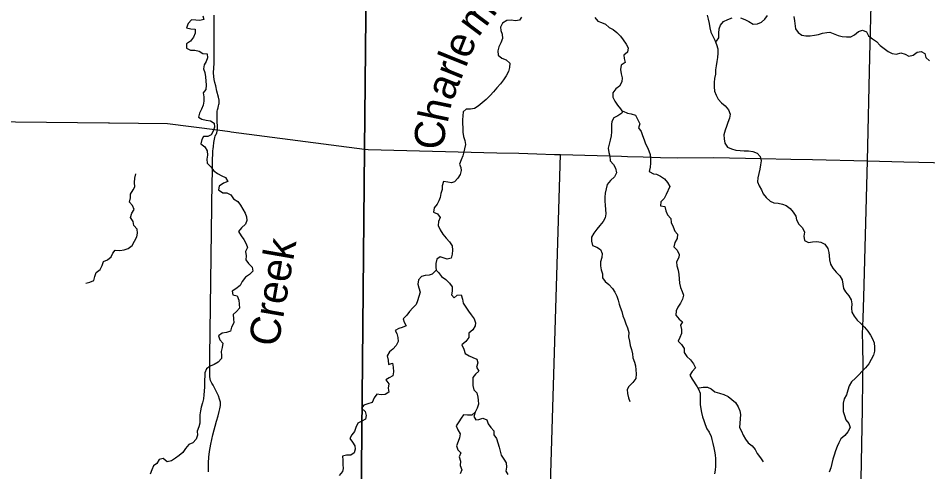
# Model space of a CAD drawing. Extents: x 1857828 to 2277390, y 930619 to 1324581.
# Drawn here: x 2026202 to 2041263, y 1124647 to 1132150 of the extents above; entities that cross this region are included whole.
import ezdxf

# ---------------------------------------------------------------- set-up
doc = ezdxf.new("R2010")
doc.units = 0
for name, color, linetype in [('GM_X_Minor_River', 7, 'Continuous'), ('GM_X_Minor_River_Text', 7, 'Continuous'), ('GM_X_State_Route', 7, 'Continuous'), ('GM_X_Township', 7, 'Continuous'), ('GM_X_Township_Road', 7, 'Continuous')]:
    doc.layers.add(name, color=color, linetype=linetype)

msp = doc.modelspace()

# ---------------------------------------------------------------- linework, layer by layer
at = {"layer": 'GM_X_Minor_River'}
for points in [[(2029260, 1132192), (2029274, 1132127), (2029209, 1132111), (2029143, 1132119), (2029071, 1132123), (2029017, 1132061), (2028990, 1131991), (2029059, 1131977), (2029131, 1131969), (2029133, 1131900), (2029107, 1131834), (2029053, 1131772), (2028987, 1131724), (2028991, 1131655), (2029057, 1131623), (2029129, 1131619), (2029198, 1131607), (2029260, 1131569), (2029332, 1131561), (2029336, 1131497), (2029314, 1131435), (2029280, 1131377), (2029272, 1131312), (2029292, 1131250), (2029304, 1131182), (2029317, 1131045), (2029311, 1130973), (2029264, 1130913), (2029275, 1130849), (2029277, 1130776), (2029267, 1130714), (2029236, 1130648), (2029204, 1130577), (2029188, 1130515), (2029243, 1130479), (2029315, 1130465), (2029387, 1130453), (2029448, 1130413), (2029450, 1130347), (2029432, 1130282), (2029395, 1130220), (2029341, 1130194), (2029269, 1130192)], [(2034533, 1132167), (2034503, 1132117), (2034434, 1132105), (2034366, 1132119), (2034294, 1132113), (2034223, 1132069), (2034189, 1132001), (2034193, 1131948), (2034215, 1131884), (2034223, 1131814), (2034191, 1131744), (2034161, 1131675), (2034143, 1131611), (2034149, 1131541), (2034212, 1131487), (2034280, 1131461), (2034342, 1131406), (2034336, 1131334), (2034320, 1131266), (2034284, 1131198), (2034236, 1131129), (2034186, 1131065), (2034125, 1130999), (2034071, 1130934), (2034015, 1130872), (2033949, 1130808), (2033886, 1130752), (2033820, 1130697), (2033758, 1130659), (2033689, 1130647), (2033621, 1130643), (2033569, 1130603), (2033563, 1130534), (2033557, 1130470), (2033557, 1130406), (2033565, 1130336), (2033565, 1130267), (2033573, 1130195), (2033599, 1130129), (2033609, 1130059), (2033591, 1129992), (2033581, 1129940), (2033565, 1129876), (2033537, 1129808), (2033511, 1129735), (2033531, 1129683), (2033539, 1129633), (2033519, 1129565), (2033483, 1129502), (2033427, 1129442), (2033376, 1129426), (2033314, 1129440), (2033246, 1129448), (2033222, 1129378), (2033222, 1129314), (2033200, 1129249), (2033188, 1129187), (2033167, 1129127), (2033137, 1129075), (2033087, 1129012), (2033081, 1128944), (2033145, 1128912), (2033188, 1128854), (2033162, 1128790), (2033156, 1128721), (2033186, 1128649), (2033234, 1128579), (2033290, 1128513), (2033345, 1128450), (2033385, 1128386), (2033393, 1128312), (2033385, 1128248)], [(2035751, 1132162), (2035799, 1132102), (2035862, 1132078), (2035926, 1132052), (2035986, 1131996), (2036055, 1131964), (2036115, 1131916), (2036173, 1131855), (2036220, 1131791), (2036266, 1131721), (2036300, 1131659), (2036290, 1131589), (2036232, 1131538), (2036234, 1131484), (2036250, 1131418), (2036184, 1131372), (2036174, 1131303), (2036188, 1131231), (2036200, 1131165), (2036198, 1131097), (2036158, 1131028), (2036096, 1130982), (2036045, 1130918), (2036045, 1130845), (2036078, 1130777), (2036124, 1130713), (2036174, 1130651), (2036205, 1130603)], [(2037610, 1132202), (2037626, 1132134), (2037641, 1132060), (2037652, 1131993), (2037668, 1131921), (2037703, 1131851), (2037738, 1131787), (2037766, 1131715), (2037785, 1131643), (2037787, 1131570), (2037778, 1131502), (2037768, 1131436), (2037757, 1131363), (2037747, 1131295), (2037748, 1131225), (2037730, 1131152), (2037727, 1131086), (2037725, 1131014), (2037732, 1130941), (2037759, 1130875), (2037791, 1130813), (2037846, 1130753), (2037907, 1130703), (2037963, 1130637), (2037988, 1130565), (2037981, 1130497), (2037951, 1130426), (2037929, 1130358), (2037908, 1130296), (2037888, 1130223), (2037891, 1130155), (2037901, 1130083), (2037948, 1130019), (2038015, 1129989), (2038085, 1129967), (2038157, 1129960), (2038224, 1129954), (2038292, 1129955), (2038364, 1129947), (2038435, 1129918), (2038486, 1129860), (2038504, 1129791), (2038495, 1129725), (2038483, 1129653), (2038464, 1129580), (2038448, 1129512), (2038443, 1129446), (2038471, 1129379), (2038508, 1129311), (2038534, 1129245), (2038589, 1129183), (2038650, 1129126), (2038712, 1129094), (2038785, 1129092), (2038857, 1129075), (2038920, 1129051), (2038986, 1129003), (2039033, 1128941), (2039078, 1128877), (2039088, 1128813), (2039125, 1128745), (2039190, 1128685), (2039222, 1128613), (2039211, 1128547), (2039221, 1128475), (2039288, 1128439), (2039356, 1128451), (2039424, 1128454), (2039493, 1128448), (2039557, 1128415), (2039606, 1128343), (2039623, 1128275), (2039627, 1128224), (2039636, 1128152), (2039650, 1128084), (2039691, 1128014), (2039746, 1127952), (2039806, 1127890), (2039847, 1127824), (2039864, 1127680), (2039899, 1127622), (2039955, 1127558), (2039994, 1127490), (2040007, 1127425), (2039997, 1127353), (2040006, 1127285), (2040044, 1127219), (2040093, 1127157), (2040156, 1127101), (2040214, 1127041), (2040271, 1126971), (2040316, 1126907)], [(2037753, 1131748), (2037766, 1131769), (2037802, 1131828), (2037801, 1131900), (2037806, 1131972), (2037830, 1132035), (2037882, 1132093), (2037952, 1132130), (2038022, 1132155)], [(2038163, 1132156), (2038231, 1132130), (2038302, 1132094), (2038372, 1132054), (2038445, 1132057), (2038507, 1132084), (2038566, 1132134), (2038610, 1132197)], [(2039046, 1132180), (2039053, 1132109), (2039070, 1131973), (2039114, 1131911), (2039179, 1131871), (2039245, 1131856), (2039316, 1131856), (2039384, 1131867), (2039452, 1131881), (2039520, 1131900), (2039592, 1131916), (2039643, 1131917), (2039776, 1131865), (2039844, 1131848), (2039918, 1131840), (2039987, 1131843), (2040051, 1131875), (2040117, 1131928), (2040183, 1131952), (2040249, 1131923), (2040278, 1131859), (2040349, 1131809), (2040415, 1131763), (2040476, 1131701), (2040539, 1131648), (2040605, 1131600), (2040672, 1131566), (2040744, 1131555), (2040816, 1131575), (2040887, 1131554), (2040949, 1131524), (2041021, 1131538), (2041085, 1131589), (2041150, 1131600), (2041214, 1131568), (2041231, 1131500), (2041289, 1131444)], [(2036205, 1130603), (2036194, 1130579), (2036128, 1130534), (2036064, 1130504), (2036029, 1130440), (2036025, 1130390), (2036028, 1130321), (2036024, 1130271), (2036018, 1130205), (2036006, 1130133), (2035985, 1130066), (2035971, 1129998), (2035984, 1129930), (2035998, 1129866), (2036006, 1129793), (2036058, 1129729), (2036092, 1129667), (2036106, 1129595), (2036076, 1129526), (2036010, 1129468), (2035956, 1129402), (2035936, 1129330), (2035922, 1129257), (2035914, 1129191), (2035916, 1129121), (2035920, 1129055), (2035928, 1128986), (2035930, 1128914), (2035918, 1128850), (2035890, 1128786), (2035831, 1128721), (2035783, 1128659), (2035731, 1128597), (2035697, 1128526), (2035693, 1128460), (2035713, 1128392), (2035781, 1128364), (2035842, 1128326), (2035872, 1128257), (2035866, 1128193), (2035846, 1128121), (2035844, 1128053), (2035854, 1127988), (2035876, 1127924), (2035878, 1127856), (2035922, 1127794), (2035983, 1127746), (2036043, 1127679), (2036083, 1127619), (2036111, 1127553), (2036136, 1127487), (2036152, 1127420), (2036170, 1127370), (2036194, 1127296), (2036214, 1127228), (2036242, 1127162), (2036264, 1127095), (2036291, 1127027), (2036313, 1126953), (2036307, 1126881), (2036321, 1126806), (2036337, 1126736), (2036357, 1126670), (2036373, 1126598), (2036381, 1126531), (2036404, 1126459), (2036422, 1126399), (2036428, 1126335), (2036432, 1126266), (2036426, 1126192), (2036376, 1126126), (2036315, 1126059), (2036287, 1126009), (2036289, 1125941), (2036305, 1125873), (2036330, 1125810)], [(2036205, 1130603), (2036220, 1130613), (2036289, 1130579), (2036353, 1130569), (2036421, 1130545), (2036462, 1130470), (2036492, 1130404), (2036472, 1130336), (2036514, 1130278), (2036538, 1130209), (2036564, 1130139), (2036587, 1130071), (2036623, 1130009), (2036643, 1129959), (2036665, 1129894), (2036673, 1129826), (2036673, 1129754), (2036665, 1129688), (2036647, 1129615), (2036719, 1129575), (2036770, 1129573), (2036838, 1129539), (2036904, 1129493), (2036953, 1129435), (2036991, 1129365), (2036931, 1129236), (2036897, 1129170), (2036840, 1129111), (2036838, 1129049), (2036909, 1129033), (2036923, 1128963), (2036955, 1128899), (2037007, 1128837), (2037015, 1128772), (2037044, 1128698), (2037072, 1128630), (2037120, 1128580), (2037110, 1128507), (2037072, 1128441), (2037060, 1128369), (2037112, 1128313), (2037144, 1128240), (2037138, 1128190), (2037104, 1128122), (2037108, 1128052), (2037128, 1127983), (2037143, 1127911), (2037147, 1127841), (2037149, 1127769), (2037167, 1127696), (2037195, 1127632), (2037219, 1127568), (2037203, 1127502), (2037167, 1127437), (2037121, 1127371), (2037097, 1127307), (2037091, 1127238), (2037145, 1127174), (2037201, 1127130), (2037167, 1127070), (2037185, 1127002), (2037185, 1126937), (2037155, 1126871), (2037129, 1126809), (2037187, 1126751), (2037226, 1126684), (2037228, 1126620), (2037274, 1126556), (2037336, 1126500), (2037385, 1126434), (2037417, 1126367), (2037361, 1126305), (2037322, 1126243), (2037359, 1126179), (2037443, 1126055)], [(2029269, 1130192), (2029245, 1130142), (2029227, 1130074), (2029291, 1130021), (2029329, 1129959), (2029335, 1129887), (2029323, 1129819), (2029329, 1129750), (2029392, 1129690), (2029442, 1129628), (2029504, 1129582), (2029571, 1129544), (2029635, 1129514), (2029673, 1129449), (2029601, 1129423), (2029531, 1129373), (2029517, 1129311), (2029589, 1129263), (2029657, 1129259), (2029720, 1129229), (2029768, 1129162), (2029836, 1129120), (2029883, 1129056), (2029921, 1128992), (2029961, 1128926), (2029981, 1128865), (2029985, 1128805), (2029963, 1128741), (2029901, 1128685), (2029849, 1128620), (2029893, 1128550), (2029939, 1128488), (2029975, 1128420), (2029996, 1128358), (2029967, 1128291), (2029976, 1128219), (2029970, 1128151), (2030014, 1128093), (2030076, 1128030), (2030086, 1127966), (2030030, 1127912), (2029966, 1127864), (2029913, 1127793), (2029875, 1127731), (2029807, 1127675), (2029745, 1127633), (2029757, 1127576), (2029825, 1127560), (2029857, 1127488), (2029859, 1127420), (2029867, 1127352), (2029819, 1127299), (2029763, 1127247), (2029769, 1127177), (2029771, 1127109), (2029735, 1127038), (2029717, 1126972), (2029649, 1126950), (2029580, 1126942), (2029520, 1126896), (2029538, 1126831), (2029590, 1126773), (2029578, 1126705), (2029562, 1126637), (2029566, 1126572), (2029566, 1126522), (2029514, 1126462), (2029444, 1126422), (2029381, 1126394), (2029319, 1126353), (2029293, 1126285), (2029291, 1126233), (2029287, 1126165), (2029285, 1126114), (2029287, 1126050), (2029283, 1125982), (2029277, 1125922), (2029269, 1125855), (2029251, 1125787), (2029233, 1125715), (2029219, 1125653), (2029207, 1125590), (2029207, 1125520), (2029211, 1125452), (2029195, 1125390), (2029163, 1125321), (2029171, 1125253), (2029149, 1125187), (2029093, 1125127), (2029026, 1125096), (2028974, 1125034), (2028930, 1124966), (2028868, 1124916), (2028805, 1124871), (2028741, 1124829), (2028669, 1124813), (2028602, 1124867), (2028536, 1124849), (2028500, 1124787), (2028444, 1124745), (2028413, 1124680)], [(2027322, 1127765), (2027388, 1127783), (2027457, 1127814), (2027473, 1127876), (2027493, 1127944), (2027559, 1127992), (2027595, 1128061), (2027613, 1128127), (2027678, 1128155), (2027742, 1128201), (2027768, 1128264), (2027810, 1128314), (2027883, 1128310), (2027955, 1128318), (2028023, 1128342), (2028088, 1128390), (2028128, 1128461), (2028164, 1128533), (2028180, 1128597), (2028172, 1128661), (2028118, 1128722), (2028108, 1128788), (2028063, 1128854), (2028085, 1128924), (2028124, 1128985), (2028097, 1129053), (2028047, 1129107), (2028063, 1129177), (2028059, 1129239), (2028105, 1129312), (2028131, 1129362), (2028127, 1129432), (2028131, 1129505), (2028147, 1129575)], [(2033385, 1128248), (2033369, 1128179), (2033303, 1128165), (2033238, 1128189), (2033188, 1128205), (2033132, 1128165), (2033118, 1128095), (2033116, 1128031), (2033120, 1127980)], [(2033120, 1127980), (2033114, 1127969), (2033058, 1127916), (2033007, 1127898), (2032943, 1127894), (2032877, 1127880), (2032832, 1127820), (2032820, 1127753), (2032835, 1127689), (2032859, 1127617), (2032835, 1127547), (2032813, 1127476), (2032792, 1127412), (2032738, 1127360), (2032680, 1127301), (2032636, 1127237), (2032575, 1127179), (2032592, 1127123), (2032624, 1127063), (2032559, 1127034), (2032507, 1127018), (2032443, 1126984), (2032471, 1126932), (2032489, 1126866), (2032491, 1126801), (2032459, 1126735), (2032407, 1126675), (2032347, 1126629), (2032310, 1126564), (2032327, 1126496), (2032335, 1126424), (2032397, 1126444), (2032413, 1126376), (2032415, 1126303), (2032403, 1126235), (2032343, 1126203), (2032291, 1126169), (2032337, 1126101), (2032327, 1126032), (2032341, 1125966), (2032277, 1125924), (2032210, 1125918), (2032140, 1125930), (2032094, 1125868), (2032064, 1125793), (2031991, 1125769), (2031925, 1125749), (2031885, 1125699), (2031945, 1125645), (2031961, 1125580), (2031953, 1125516), (2031893, 1125482), (2031827, 1125450), (2031794, 1125378), (2031772, 1125313), (2031724, 1125261), (2031692, 1125199), (2031736, 1125139), (2031773, 1125074), (2031779, 1125024), (2031767, 1124962), (2031708, 1124920), (2031636, 1124920), (2031574, 1124904), (2031576, 1124837), (2031576, 1124767), (2031582, 1124703), (2031572, 1124653), (2031515, 1124588)], [(2033120, 1127981), (2033162, 1127944), (2033212, 1127878), (2033281, 1127830), (2033345, 1127770), (2033389, 1127708), (2033387, 1127635), (2033379, 1127573), (2033420, 1127523), (2033472, 1127567), (2033536, 1127573), (2033558, 1127505), (2033570, 1127435), (2033611, 1127370), (2033655, 1127306), (2033703, 1127242), (2033750, 1127178), (2033772, 1127110), (2033768, 1127059), (2033728, 1126993), (2033663, 1126939), (2033663, 1126867), (2033613, 1126802), (2033547, 1126746), (2033581, 1126674), (2033601, 1126604), (2033667, 1126567), (2033732, 1126535), (2033798, 1126511), (2033812, 1126447), (2033790, 1126379), (2033828, 1126311), (2033776, 1126264), (2033732, 1126208), (2033730, 1126140), (2033728, 1126076), (2033746, 1126005), (2033798, 1125953), (2033813, 1125883), (2033819, 1125833), (2033823, 1125764), (2033801, 1125698), (2033770, 1125632)], [(2040316, 1126907), (2040349, 1126847), (2040373, 1126781), (2040378, 1126711), (2040382, 1126643), (2040361, 1126574), (2040327, 1126502), (2040287, 1126433), (2040230, 1126368), (2040178, 1126310), (2040122, 1126249), (2040064, 1126196), (2040001, 1126134), (2039961, 1126067), (2039937, 1125995), (2039918, 1125922), (2039880, 1125854), (2039863, 1125783), (2039863, 1125715), (2039862, 1125647), (2039884, 1125579), (2039907, 1125508), (2039954, 1125444), (2039978, 1125378), (2039937, 1125310), (2039889, 1125247), (2039821, 1125194), (2039787, 1125126), (2039760, 1125065), (2039734, 1124995), (2039713, 1124924), (2039691, 1124856), (2039671, 1124784), (2039656, 1124711), (2039630, 1124643)], [(2037443, 1126055), (2037467, 1126016), (2037495, 1125948), (2037496, 1125896), (2037494, 1125827), (2037495, 1125763), (2037505, 1125691), (2037516, 1125626), (2037534, 1125556), (2037553, 1125496), (2037574, 1125428), (2037606, 1125360), (2037643, 1125300), (2037676, 1125230), (2037688, 1125180), (2037703, 1125114), (2037717, 1125041), (2037730, 1124991), (2037742, 1124927), (2037749, 1124863), (2037750, 1124742), (2037742, 1124676), (2037733, 1124616)], [(2037458, 1126031), (2037477, 1126036), (2037545, 1126049), (2037613, 1126047), (2037674, 1126017), (2037738, 1125970), (2037811, 1125946), (2037883, 1125924), (2037956, 1125891), (2038018, 1125845), (2038077, 1125791), (2038120, 1125723), (2038152, 1125655), (2038163, 1125595), (2038157, 1125524), (2038148, 1125454), (2038144, 1125382), (2038177, 1125318), (2038208, 1125252), (2038246, 1125188), (2038289, 1125126), (2038354, 1125074), (2038402, 1125014), (2038439, 1124950), (2038490, 1124880), (2038536, 1124814)], [(2033770, 1125632), (2033712, 1125582), (2033640, 1125584), (2033573, 1125588), (2033539, 1125533), (2033497, 1125471), (2033453, 1125405), (2033481, 1125343), (2033521, 1125276), (2033507, 1125210), (2033489, 1125146), (2033461, 1125076), (2033479, 1125011), (2033532, 1124961), (2033501, 1124895), (2033528, 1124823), (2033522, 1124750), (2033546, 1124682), (2033520, 1124616)], [(2033770, 1125632), (2033746, 1125560), (2033779, 1125509), (2033829, 1125512), (2033895, 1125532), (2033964, 1125506), (2033984, 1125439), (2034028, 1125379), (2034078, 1125327), (2034078, 1125259), (2034121, 1125197), (2034143, 1125126), (2034167, 1125056), (2034199, 1124920), (2034241, 1124857), (2034284, 1124793), (2034288, 1124725), (2034278, 1124657), (2034308, 1124600)], [(2028413, 1124680), (2028385, 1124610)]]:
    msp.add_lwpolyline(points, dxfattribs=at)
at = {"layer": 'GM_X_State_Route'}
for points in [[(2022567, 1130472), (2027695, 1130419)], [(2027695, 1130419), (2027712, 1130419), (2028674, 1130409), (2029500, 1130301), (2029708, 1130274)], [(2029708, 1130274), (2029729, 1130271), (2031936, 1129983), (2031995, 1129976), (2034126, 1129925), (2034493, 1129915), (2034788, 1129906), (2035079, 1129898)], [(2035079, 1129898), (2035183, 1129896), (2035789, 1129878), (2035994, 1129872), (2036189, 1129866)], [(2036189, 1129866), (2036290, 1129863), (2036547, 1129855), (2036838, 1129846), (2037112, 1129838), (2037722, 1129847), (2038501, 1129831), (2038996, 1129819)], [(2038996, 1129819), (2039355, 1129811), (2040266, 1129791), (2040867, 1129772), (2041605, 1129758), (2042266, 1129747), (2042838, 1129731), (2043495, 1129708), (2044129, 1129691), (2045067, 1129667), (2045615, 1129655)]]:
    msp.add_lwpolyline(points, dxfattribs=at)
at = {"layer": 'GM_X_Township'}
msp.add_lwpolyline([(2026094, 1143049), (2032060, 1143020), (2032028, 1139963), (2031983, 1134915), (2031936, 1129983), (2031880, 1124127), (2031830, 1118869), (2031808, 1116643), (2030425, 1116718), (2029223, 1116749), (2027656, 1116790), (2024866, 1116799)], dxfattribs=at)
msp.add_lwpolyline([(2031808, 1116643), (2031830, 1118869), (2031880, 1124127), (2031936, 1129983), (2031983, 1134915), (2032028, 1139963), (2032060, 1143020), (2037495, 1143002), (2040844, 1142991), (2045916, 1142974), (2052729, 1142952), (2056661, 1142939), (2059427, 1142930), (2059330, 1135139), (2059259, 1129509), (2059186, 1123686), (2059120, 1118390), (2059092, 1116134), (2056317, 1116164), (2050782, 1116223), (2045570, 1116279), (2040306, 1116370), (2037471, 1116420), (2035129, 1116512)], close=True, dxfattribs=at)
at = {"layer": 'GM_X_Township_Road'}
for points in [[(2040266, 1129791), (2040304, 1131510), (2040333, 1132589), (2040334, 1132693), (2040336, 1132731), (2040336, 1132765), (2040327, 1132795), (2040313, 1132839), (2040248, 1132986), (2040230, 1133032), (2040215, 1133064), (2040211, 1133086), (2040209, 1133104), (2040211, 1133134), (2040241, 1133243), (2040357, 1133647), (2040369, 1133687), (2040374, 1133724), (2040380, 1133766), (2040382, 1133864), (2040392, 1134168), (2040405, 1134774)], [(2029355, 1124647), (2029353, 1124707), (2029355, 1124794), (2029361, 1124888), (2029370, 1124982), (2029392, 1125105), (2029427, 1125257), (2029486, 1125482), (2029511, 1125574), (2029529, 1125642), (2029539, 1125690), (2029549, 1125745), (2029553, 1125781), (2029551, 1125797), (2029536, 1125850), (2029516, 1125903), (2029429, 1126082), (2029410, 1126113), (2029398, 1126136), (2029388, 1126155), (2029381, 1126183), (2029376, 1126225), (2029376, 1126554), (2029412, 1129451), (2029417, 1129588), (2029421, 1129790), (2029426, 1129929), (2029426, 1129959), (2029428, 1129989), (2029434, 1130029), (2029443, 1130093), (2029453, 1130152), (2029459, 1130176), (2029463, 1130198), (2029473, 1130224), (2029485, 1130238), (2029493, 1130256), (2029500, 1130301), (2029495, 1130495), (2029494, 1130531), (2029495, 1130567), (2029497, 1130611), (2029501, 1130637), (2029511, 1130665), (2029513, 1130675), (2029521, 1130701), (2029525, 1130723), (2029527, 1130741), (2029529, 1130758), (2029528, 1130792), (2029518, 1130846), (2029492, 1130946), (2029472, 1131029), (2029458, 1131089), (2029445, 1131138), (2029439, 1131186), (2029435, 1131248), (2029447, 1131406), (2029448, 1132201)], [(2034812, 1118786), (2035006, 1124074), (2035183, 1129896)], [(2040146, 1123935), (2040179, 1125682), (2040188, 1126181), (2040194, 1126442), (2040194, 1126516), (2040189, 1126632), (2040187, 1126703), (2040185, 1126757), (2040184, 1126922), (2040192, 1127187), (2040204, 1127536), (2040266, 1129791)]]:
    msp.add_lwpolyline(points, dxfattribs=at)

# ---------------------------------------------------------------- texts
at = {"layer": 'GM_X_Minor_River_Text'}
for s, height, rotation, p in [('m', 500, 53.1498, (2033819, 1131825)), ('arle', 500.3, 68.1489, (2033390, 1130766)), ('h', 500, 78.1479, (2033310, 1130404)), ('C', 500, 88.1466, (2033262, 1129976)), ('Creek', 500.3, 80.1479, (2030505, 1126699))]:
    msp.add_text(s, height=height, rotation=rotation, dxfattribs=at).set_placement(p)

doc.saveas('drawing.dxf')
